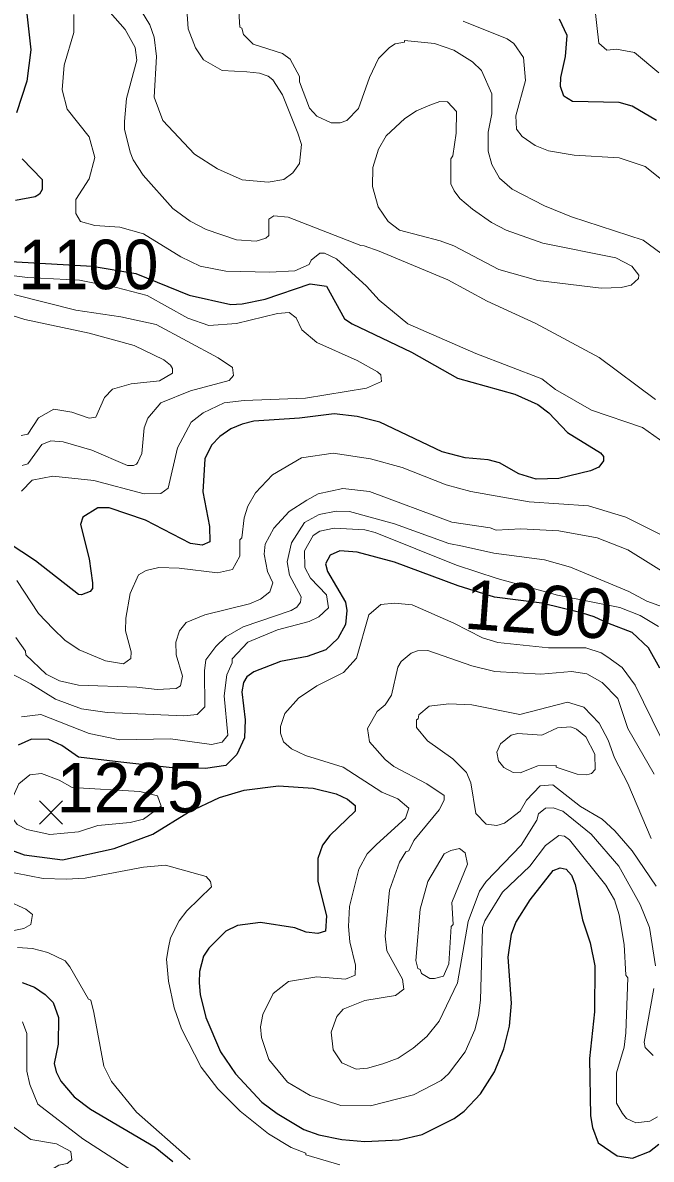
# Model space of a CAD drawing. Extents: x 423 to 448.8, y 7456.3 to 7484.
# Drawn here: x 427.555 to 428.571, y 7470.972 to 7472.809 of the extents above; entities that cross this region are included whole.
import ezdxf
from ezdxf.enums import TextEntityAlignment as Align

# ---------------------------------------------------------------- set-up
doc = ezdxf.new("R2010")
doc.units = 0
doc.header["$LTSCALE"] = 0.032
for name, color, linetype, lineweight in [('1', 7, 'Continuous', 25), ('2', 7, 'Continuous', 13), ('21', 7, 'Continuous', 25)]:
    doc.layers.add(name, color=color, linetype=linetype, lineweight=lineweight)
doc.layers.add('61', color=7, linetype='Continuous')

msp = doc.modelspace()

# ---------------------------------------------------------------- linework, layer by layer
at = {"layer": '1'}
for points in [[(427.5232, 7473.0298), (427.5743, 7473.0259), (427.5836, 7473.0236), (427.5952, 7473.0128), (427.5967, 7472.9965), (427.5936, 7472.9865), (427.5727, 7472.9525), (427.5588, 7472.9014), (427.5572, 7472.8674), (427.5681, 7472.7653), (427.5619, 7472.7143), (427.5449, 7472.6632)], [(428.5798, 7472.6508), (428.5403, 7472.674), (428.5195, 7472.6802), (428.4437, 7472.6818), (428.4297, 7472.6903), (428.4243, 7472.7057), (428.4251, 7472.7204), (428.4328, 7472.7545), (428.4351, 7472.7885), (428.4228, 7472.8148)], [(427.5542, 7472.5889), (427.5867, 7472.5557), (427.5867, 7472.5395), (427.582, 7472.5317), (427.575, 7472.5278), (427.5434, 7472.5216)], [(427.5263, 7472.4234), (427.6674, 7472.4155), (427.7379, 7472.4034), (427.8241, 7472.3685), (427.8914, 7472.3538), (427.91, 7472.3546), (427.9471, 7472.3623), (428.0198, 7472.387), (428.0461, 7472.3832), (428.0755, 7472.3306), (428.0879, 7472.3221), (428.1838, 7472.2765), (428.258, 7472.2347), (428.3508, 7472.2084), (428.388, 7472.1921), (428.4057, 7472.1782), (428.4359, 7472.1465), (428.4893, 7472.114), (428.4939, 7472.1078), (428.4939, 7472.1009), (428.4862, 7472.0908), (428.473, 7472.0846), (428.422, 7472.0723), (428.3849, 7472.0715), (428.357, 7472.08), (428.3261, 7472.0978), (428.3075, 7472.1024), (428.2704, 7472.1055), (428.2333, 7472.1156), (428.1327, 7472.1635), (428.0956, 7472.1728), (428.0585, 7472.1767), (428.0028, 7472.1697), (427.9285, 7472.1651), (427.91, 7472.1604), (427.8914, 7472.1527), (427.8736, 7472.1403), (427.8604, 7472.1264), (427.8496, 7472.104), (427.8465, 7472.0506), (427.8573, 7471.9949), (427.8574, 7471.9702), (427.845, 7471.9648), (427.8264, 7471.9671), (427.7537, 7472.005), (427.695, 7472.0251), (427.6764, 7472.0251), (427.6524, 7472.0096), (427.6485, 7471.998), (427.6625, 7471.9423), (427.6678, 7471.9037), (427.6678, 7471.8944), (427.664, 7471.8897), (427.6501, 7471.8843), (427.6455, 7471.8851), (427.5758, 7471.9392), (427.5317, 7471.9686)], [(428.5852, 7471.766), (428.5666, 7471.7985), (428.5403, 7471.8232), (428.5009, 7471.8387), (428.4789, 7471.8485), (428.4601, 7471.8546), (428.3944, 7471.8711), (428.3177, 7471.8807), (428.2588, 7471.899), (428.1559, 7471.9369), (428.0956, 7471.9531), (428.0678, 7471.9555), (428.0523, 7471.9485), (428.0445, 7471.9346), (428.0476, 7471.9222), (428.077, 7471.8727), (428.0793, 7471.8588), (428.077, 7471.8364), (428.0646, 7471.8139), (428.0453, 7471.7954), (428.0152, 7471.7845), (427.9719, 7471.7768), (427.9285, 7471.7598), (427.9177, 7471.752), (427.9123, 7471.7427), (427.9092, 7471.7273), (427.9146, 7471.6825), (427.9138, 7471.6531), (427.9014, 7471.626), (427.8837, 7471.6082), (427.8504, 7471.6036), (427.8014, 7471.6043), (427.7137, 7471.6139), (427.6452, 7471.622), (427.6185, 7471.6406), (427.5971, 7471.6503), (427.5693, 7471.6508), (427.548, 7471.6414)], [(427.5387, 7471.4713), (427.5573, 7471.4643), (427.6192, 7471.4558), (427.7027, 7471.4744), (427.7653, 7471.4976), (427.8232, 7471.5329), (427.8732, 7471.5569), (427.9131, 7471.5687), (427.9688, 7471.5757), (428.0244, 7471.5718), (428.0616, 7471.5625), (428.0801, 7471.554), (428.0925, 7471.544), (428.0925, 7471.5347), (428.0515, 7471.4952), (428.0399, 7471.4798), (428.0322, 7471.4582), (428.0322, 7471.421)], [(428.0322, 7471.421), (428.0461, 7471.3653), (428.0445, 7471.3406), (428.0322, 7471.3367), (428.0136, 7471.339), (427.9951, 7471.346), (427.9394, 7471.3545), (427.9022, 7471.3499), (427.8837, 7471.3406), (427.8558, 7471.3135), (427.8473, 7471.3004), (427.8411, 7471.2756), (427.8404, 7471.2571), (427.8419, 7471.2385), (427.8512, 7471.2014), (427.8751, 7471.1457), (427.8991, 7471.1101), (427.9416, 7471.0644), (427.9664, 7471.0459), (428.0097, 7471.0204), (428.0337, 7471.0118), (428.0709, 7471.0041), (428.108, 7471.001), (428.1637, 7471.0033), (428.2008, 7471.0119), (428.2526, 7471.0382), (428.2689, 7471.0497), (428.2952, 7471.0776), (428.3176, 7471.1132), (428.333, 7471.1503), (428.3423, 7471.1874), (428.3454, 7471.2246), (428.34, 7471.2988), (428.3454, 7471.3359), (428.3524, 7471.3545), (428.3756, 7471.3916), (428.4127, 7471.4388), (428.4242, 7471.4432), (428.4336, 7471.4411), (428.4421, 7471.431)], [(428.4421, 7471.431), (428.4483, 7471.4164), (428.4599, 7471.3592), (428.4723, 7471.322), (428.48, 7471.2849), (428.4792, 7471.2106), (428.4715, 7471.1348), (428.473, 7471.042), (428.4761, 7471.0235), (428.4854, 7470.9987), (428.5163, 7470.9778), (428.5411, 7470.974), (428.5682, 7470.9848), (428.5836, 7470.9964)], [(427.5541, 7471.2578), (427.5743, 7471.2501), (427.5913, 7471.2385), (427.6045, 7471.2253), (427.613, 7471.2014), (427.6122, 7471.1581), (427.606, 7471.1271), (427.6091, 7471.1132), (427.6168, 7471.0985), (427.6385, 7471.073), (427.6648, 7471.0529), (427.7692, 7470.9917), (427.7978, 7470.9685)]]:
    msp.add_lwpolyline(points, dxfattribs=at)
at = {"layer": '2'}
for points in [[(427.7259, 7472.8627), (427.7607, 7472.8055), (427.7677, 7472.7854), (427.7715, 7472.7545), (427.7677, 7472.6887), (427.7816, 7472.6508), (427.8326, 7472.5966), (427.8698, 7472.5727), (427.91, 7472.5549), (427.9517, 7472.551), (427.9772, 7472.5557), (427.992, 7472.5665), (428.0028, 7472.5812), (428.0059, 7472.6122), (427.9997, 7472.6307), (427.9749, 7472.6926), (427.9594, 7472.7166), (427.9517, 7472.7227), (427.9378, 7472.7274), (427.9177, 7472.7297), (427.8775, 7472.732), (427.8473, 7472.749), (427.8342, 7472.7684), (427.8225, 7472.7993), (427.8186, 7472.855)], [(427.6725, 7472.8535), (427.7205, 7472.7978), (427.7367, 7472.7691), (427.7398, 7472.7483), (427.7228, 7472.6864), (427.7197, 7472.6493), (427.7197, 7472.6369), (427.729, 7472.5998), (427.7336, 7472.5874), (427.7498, 7472.5627), (427.7978, 7472.5085), (427.8256, 7472.4884), (427.8519, 7472.4745), (427.9007, 7472.4582), (427.9324, 7472.4559), (427.9479, 7472.4606), (427.9532, 7472.4652), (427.9532, 7472.4915), (427.961, 7472.4969), (427.9842, 7472.4946), (428.1018, 7472.4489), (428.1072, 7472.4482), (428.1311, 7472.4397), (428.2426, 7472.3932), (428.306, 7472.3592), (428.3848, 7472.3229), (428.4869, 7472.2679), (428.5782, 7472.1999)], [(427.8109, 7472.4304), (427.7506, 7472.4675), (427.712, 7472.4783), (427.6718, 7472.4814), (427.6485, 7472.4876), (427.6408, 7472.5008), (427.6408, 7472.5232), (427.6625, 7472.5565), (427.6717, 7472.5913), (427.6625, 7472.6245), (427.6268, 7472.6694), (427.6191, 7472.7003), (427.6222, 7472.7406), (427.6377, 7472.7931), (427.6377, 7472.8225)], [(428.5867, 7472.4366), (428.5581, 7472.4575), (428.4421, 7472.4953), (428.3988, 7472.5131), (428.3462, 7472.5402), (428.3261, 7472.558), (428.3137, 7472.5797), (428.3075, 7472.6013), (428.3075, 7472.6323), (428.3137, 7472.6617), (428.3137, 7472.6941), (428.2967, 7472.732), (428.282, 7472.7459), (428.2518, 7472.7645), (428.2209, 7472.7753), (428.1722, 7472.78), (428.1722, 7472.7777), (428.1574, 7472.7746), (428.1482, 7472.7691), (428.1304, 7472.7514), (428.1157, 7472.7204), (428.0979, 7472.6702), (428.0793, 7472.6508), (428.0685, 7472.6469), (428.0538, 7472.6469), (428.0306, 7472.6578), (428.019, 7472.6709), (428.0028, 7472.7135), (428.0028, 7472.722), (427.9873, 7472.7498), (427.9749, 7472.7591), (427.9277, 7472.7745), (427.9123, 7472.79), (427.9092, 7472.8001), (427.9061, 7472.8016), (427.9045, 7472.8272)], [(428.5836, 7472.7281), (428.5442, 7472.7607), (428.5148, 7472.766), (428.4993, 7472.7645), (428.4862, 7472.7761), (428.4792, 7472.838)], [(428.2673, 7472.8117), (428.3385, 7472.7831), (428.3493, 7472.7753), (428.3648, 7472.7529), (428.3679, 7472.7158), (428.3524, 7472.6586), (428.3531, 7472.6369), (428.3624, 7472.6253), (428.3833, 7472.6106), (428.405, 7472.6021), (428.4468, 7472.5951), (428.5195, 7472.5905), (428.5612, 7472.5766), (428.5983, 7472.5471)], [(428.5937, 7472.1287), (428.5573, 7472.155), (428.4746, 7472.1829), (428.4166, 7472.2161), (428.3941, 7472.2332), (428.2874, 7472.2741), (428.1776, 7472.3221), (428.1312, 7472.3608), (428.1111, 7472.3832), (428.0623, 7472.4273), (428.043, 7472.4366), (428.0352, 7472.4366), (428.0213, 7472.425), (428.0183, 7472.418), (427.9951, 7472.408), (427.9548, 7472.4056), (427.8837, 7472.4072), (427.8419, 7472.4157), (427.8109, 7472.4304)], [(427.5062, 7472.4041), (427.5627, 7472.3971), (427.6468, 7472.3931), (427.7068, 7472.3811), (427.7563, 7472.3683), (427.8218, 7472.3314), (427.8558, 7472.3197), (427.9007, 7472.3228), (427.9672, 7472.3391), (427.9858, 7472.3407), (427.9974, 7472.3322), (428.0066, 7472.3128), (428.0306, 7472.2919), (428.0956, 7472.2633), (428.1288, 7472.2447), (428.1342, 7472.2401), (428.135, 7472.2293), (428.1111, 7472.2184), (428.0121, 7472.2022), (427.9131, 7472.1983), (427.8806, 7472.1944), (427.8466, 7472.1782), (427.8272, 7472.1635), (427.8055, 7472.1218), (427.7901, 7472.0568), (427.7784, 7472.0483), (427.7514, 7472.0475), (427.6702, 7472.0691), (427.6037, 7472.0761), (427.5704, 7472.0699), (427.5534, 7472.0521)], [(427.7243, 7472.0931), (427.7344, 7472.0931), (427.7389, 7472.0956), (427.7414, 7472.0985), (427.7475, 7472.1125), (427.7514, 7472.1543), (427.7576, 7472.1697), (427.7785, 7472.1944), (427.8264, 7472.2138), (427.8891, 7472.2308), (427.896, 7472.2386), (427.8945, 7472.2517), (427.8713, 7472.2672), (427.7708, 7472.3213), (427.7135, 7472.3337), (427.6408, 7472.3445), (427.4381, 7472.3956)], [(427.5526, 7472.1419), (427.5635, 7472.1442), (427.5804, 7472.1705), (427.6052, 7472.1844), (427.6346, 7472.1798), (427.6625, 7472.1697), (427.6733, 7472.1713), (427.6872, 7472.203), (427.7004, 7472.2169), (427.7305, 7472.2254), (427.7761, 7472.2301), (427.797, 7472.2424), (427.7974, 7472.2501), (427.7939, 7472.2556), (427.7831, 7472.2641), (427.7352, 7472.2873), (427.6625, 7472.3074), (427.5588, 7472.3291), (427.5294, 7472.3383)], [(427.5541, 7472.0931), (427.5635, 7472.0962), (427.5859, 7472.1272), (427.6006, 7472.1334), (427.6207, 7472.1318), (427.6671, 7472.1179), (427.7243, 7472.0931)], [(427.5456, 7471.9075), (427.5804, 7471.8542), (427.6044, 7471.8294), (427.623, 7471.8108), (427.6462, 7471.7954), (427.6888, 7471.7776), (427.7181, 7471.7729), (427.7297, 7471.7815), (427.7305, 7471.7923), (427.7212, 7471.8263), (427.722, 7471.8464), (427.7289, 7471.8867), (427.7421, 7471.9168), (427.7545, 7471.9238), (427.7754, 7471.9284), (427.8079, 7471.9276), (427.8698, 7471.9199), (427.8945, 7471.9253), (427.9061, 7471.947), (427.9061, 7471.9733), (427.9092, 7471.9764), (427.9131, 7472.0089), (427.9193, 7472.0274), (427.9316, 7472.0491), (427.9587, 7472.0785), (428.0059, 7472.1055), (428.0569, 7472.1132), (428.1173, 7472.104), (428.1683, 7472.09), (428.2395, 7472.0622), (428.2797, 7472.0514), (428.3741, 7472.0344), (428.47, 7472.0282), (428.5303, 7472.0096), (428.6045, 7471.9725)], [(428.6076, 7471.9106), (428.5334, 7471.957), (428.4839, 7471.9764), (428.422, 7471.9879), (428.3601, 7471.991), (428.3206, 7471.9887), (428.3106, 7471.9926), (428.2488, 7472.0019), (428.1157, 7472.0514), (428.0724, 7472.056), (428.0329, 7472.0475)], [(428.0329, 7472.0475), (428.0144, 7472.0374), (427.9857, 7472.0189), (427.961, 7471.9918), (427.9471, 7471.9663), (427.9455, 7471.9501), (427.9509, 7471.9222), (427.9595, 7471.9036), (427.9548, 7471.889), (427.9394, 7471.8774), (427.9216, 7471.8696), (427.8496, 7471.8518), (427.8195, 7471.8395), (427.8086, 7471.8263), (427.8024, 7471.8078), (427.8032, 7471.7876), (427.8133, 7471.7528), (427.8102, 7471.7373), (427.8032, 7471.7327), (427.7723, 7471.7312), (427.7398, 7471.735), (427.6455, 7471.7381), (427.6145, 7471.7451), (427.5929, 7471.7559), (427.5603, 7471.7876), (427.5596, 7471.793), (427.5441, 7471.8155)], [(428.6385, 7471.8472), (428.5643, 7471.8743), (428.5349, 7471.8897), (428.4406, 7471.9292), (428.3988, 7471.9408), (428.3168, 7471.9516), (428.2658, 7471.9632), (428.2441, 7471.9671), (428.1559, 7471.9988), (428.0832, 7472.0189), (428.0616, 7472.0197), (428.0345, 7472.0142), (428.0105, 7472.0011), (427.9896, 7471.9686), (427.9827, 7471.9377), (427.9865, 7471.916), (428.0051, 7471.8812), (428.0043, 7471.8727), (427.9981, 7471.8642), (427.9889, 7471.8588), (427.9115, 7471.8325), (427.8837, 7471.8162), (427.8674, 7471.8008), (427.8512, 7471.7791), (427.8488, 7471.7614), (427.8496, 7471.7033), (427.8372, 7471.691), (427.8156, 7471.6886), (427.6919, 7471.694), (427.6501, 7471.7002), (427.6083, 7471.7157), (427.5681, 7471.7404), (427.5124, 7471.7698)], [(428.5828, 7471.8333), (428.5535, 7471.851), (428.5204, 7471.8637), (428.4198, 7471.884), (428.3222, 7471.9106), (428.2565, 7471.9323), (428.125, 7471.9848), (428.108, 7471.9895), (428.0585, 7471.9918), (428.0352, 7471.9872), (428.0244, 7471.9802), (428.0105, 7471.9555)], [(428.0105, 7471.9555), (428.0113, 7471.9284), (428.0206, 7471.9114), (428.0461, 7471.8843), (428.0492, 7471.8634), (428.0337, 7471.8487), (428.0183, 7471.841), (427.9672, 7471.8279), (427.9192, 7471.8078), (427.8937, 7471.7807), (427.8937, 7471.7745), (427.8852, 7471.7552), (427.8806, 7471.7211), (427.8868, 7471.6577), (427.8775, 7471.6461), (427.8605, 7471.6422), (427.794, 7471.6515), (427.712, 7471.65), (427.6625, 7471.66), (427.5843, 7471.6909), (427.5534, 7471.6871)], [(428.5813, 7471.0404), (428.569, 7471.0335), (428.5465, 7471.0312), (428.531, 7471.0381), (428.5249, 7471.0459), (428.5148, 7471.0629), (428.5148, 7471.1116), (428.5272, 7471.1534), (428.5303, 7471.1766), (428.5334, 7471.2655), (428.5303, 7471.2694), (428.5272, 7471.3189), (428.5194, 7471.3669), (428.5117, 7471.3916), (428.4978, 7471.4148), (428.439, 7471.4883), (428.4312, 7471.4945), (428.422, 7471.4953), (428.4003, 7471.479), (428.3748, 7471.4458), (428.3307, 7471.404), (428.3021, 7471.3576), (428.2982, 7471.3468), (428.2952, 7471.2292), (428.2921, 7471.2045), (428.2859, 7471.1813), (428.2704, 7471.1457), (428.2433, 7471.1101), (428.2317, 7471.0993), (428.1869, 7471.0761), (428.1173, 7471.0583), (428.0693, 7471.059), (428.0198, 7471.0753), (427.9834, 7471.0969), (427.9532, 7471.1333), (427.9409, 7471.1689), (427.9394, 7471.1859), (427.9432, 7471.206), (427.9602, 7471.24), (427.985, 7471.2593), (428.0306, 7471.2671), (428.077, 7471.2632), (428.0925, 7471.2694), (428.0933, 7471.2856), (428.084, 7471.3236), (428.0817, 7471.3483), (428.0832, 7471.3808), (428.0987, 7471.4411), (428.1118, 7471.4659), (428.1273, 7471.4806), (428.1737, 7471.5231), (428.1791, 7471.5393), (428.1613, 7471.5548), (428.1358, 7471.5656), (428.0732, 7471.6059), (428.0121, 7471.6244), (427.9896, 7471.6352), (427.9765, 7471.6468), (427.9718, 7471.6608), (427.9718, 7471.6716), (427.9788, 7471.6925), (428.0012, 7471.7172), (428.0306, 7471.7373), (428.0739, 7471.759), (428.0948, 7471.7822), (428.1149, 7471.8518), (428.1343, 7471.8688), (428.1559, 7471.8711), (428.1845, 7471.868), (428.2518, 7471.8387), (428.2983, 7471.8147), (428.323, 7471.807), (428.405, 7471.7984), (428.4653, 7471.7985), (428.4901, 7471.7907), (428.5009, 7471.7837), (428.5241, 7471.7667), (428.545, 7471.7381), (428.586, 7471.6546)], [(428.5782, 7471.2849), (428.5682, 7471.3468), (428.5535, 7471.3839), (428.5187, 7471.4458), (428.4738, 7471.4976), (428.4281, 7471.5347), (428.4127, 7471.5401), (428.4004, 7471.5393), (428.3887, 7471.5301), (428.3864, 7471.52), (428.3609, 7471.4798), (428.3044, 7471.421), (428.2936, 7471.4056), (428.275, 7471.3561), (428.258, 7471.2571), (428.2286, 7471.1952), (428.2085, 7471.1704), (428.1861, 7471.1518), (428.1621, 7471.1356), (428.1374, 7471.1263), (428.1126, 7471.1194), (428.094, 7471.1178), (428.0708, 7471.1279), (428.0569, 7471.1488), (428.0538, 7471.1774), (428.0631, 7471.2029), (428.0732, 7471.2145), (428.108, 7471.2284), (428.1575, 7471.2369), (428.1714, 7471.247), (428.1691, 7471.2632), (428.1436, 7471.3089), (428.1412, 7471.3329), (428.1482, 7471.4071), (428.1644, 7471.452), (428.1745, 7471.4689), (428.1791, 7471.4705), (428.1876, 7471.4875), (428.2286, 7471.537), (428.2364, 7471.5525), (428.2364, 7471.5602), (428.2085, 7471.5788), (428.1551, 7471.6067), (428.1412, 7471.6182), (428.1157, 7471.6469), (428.1126, 7471.6685), (428.1281, 7471.6956), (428.1412, 7471.7064), (428.1513, 7471.7219), (428.1613, 7471.7675), (428.1668, 7471.7768), (428.183, 7471.7899), (428.1931, 7471.7938), (428.21, 7471.7946), (428.2812, 7471.7698), (428.3184, 7471.7605), (428.3926, 7471.7559), (428.4421, 7471.7606), (428.4669, 7471.7567), (428.4916, 7471.7428), (428.5171, 7471.7165), (428.5333, 7471.6685), (428.5759, 7471.5943)], [(428.579, 7471.4133), (428.5403, 7471.4705), (428.5125, 7471.503), (428.4916, 7471.5216), (428.4568, 7471.5424), (428.4119, 7471.5773), (428.3918, 7471.5757), (428.3694, 7471.5525), (428.3593, 7471.5347), (428.3338, 7471.5154), (428.3215, 7471.5115), (428.3044, 7471.5138), (428.2874, 7471.5309), (428.2797, 7471.5804), (428.2727, 7471.5973), (428.2503, 7471.619), (428.2093, 7471.6484), (428.1915, 7471.6701), (428.1915, 7471.6825), (428.1946, 7471.684), (428.1954, 7471.6902), (428.2124, 7471.7041), (428.2441, 7471.708), (428.2812, 7471.7064), (428.3586, 7471.691), (428.4359, 7471.711), (428.4622, 7471.7025), (428.487, 7471.677), (428.5016, 7471.6492), (428.5117, 7471.6206), (428.5333, 7471.5796), (428.5713, 7471.4906)], [(427.5217, 7471.4388), (427.5882, 7471.4256), (427.6253, 7471.4249), (427.6563, 7471.4264), (427.7506, 7471.4442), (427.7862, 7471.4473), (427.8519, 7471.4288), (427.8589, 7471.421), (427.8605, 7471.4125), (427.8202, 7471.3738), (427.8078, 7471.3576), (427.794, 7471.3298), (427.7909, 7471.3143), (427.7878, 7471.2957), (427.7909, 7471.2601), (427.8001, 7471.2168), (427.8117, 7471.1828), (427.8434, 7471.1209), (427.8705, 7471.0861), (427.9069, 7471.0497), (427.9525, 7471.0134), (427.9889, 7470.991), (428.0128, 7470.9817), (428.0128, 7470.9794), (428.0677, 7470.9631)], [(427.5294, 7471.3901), (427.5604, 7471.3762), (427.5712, 7471.3676), (427.5681, 7471.3514), (427.5572, 7471.3452), (427.5155, 7471.3367)], [(427.8256, 7470.9716), (427.739, 7471.0482), (427.6988, 7471.0977), (427.6864, 7471.1225), (427.6702, 7471.2091), (427.6655, 7471.2292), (427.6617, 7471.2308), (427.6315, 7471.2833), (427.6237, 7471.2926), (427.596, 7471.3065), (427.5712, 7471.3127), (427.5465, 7471.3143)], [(428.5744, 7471.1395), (428.5612, 7471.1526), (428.5597, 7471.1611), (428.5751, 7471.2478)], [(427.7584, 7470.9368), (427.6524, 7471.0049), (427.5797, 7471.0613), (427.5665, 7471.0931), (427.5619, 7471.1147), (427.5619, 7471.1751), (427.5549, 7471.1944)]]:
    msp.add_lwpolyline(points, dxfattribs=at)
for points in [[(428.2526, 7472.5371), (428.2472, 7472.5487), (428.2472, 7472.589), (428.2503, 7472.5936), (428.2557, 7472.6307), (428.2565, 7472.6655), (428.2418, 7472.681), (428.2294, 7472.6818), (428.2132, 7472.6756), (428.1915, 7472.6663), (428.1729, 7472.6539), (428.1428, 7472.6261), (428.1304, 7472.6044), (428.1211, 7472.575), (428.1204, 7472.5441), (428.1296, 7472.5116), (428.1459, 7472.4876), (428.1644, 7472.4737), (428.2302, 7472.4567), (428.2518, 7472.4482), (428.3246, 7472.4103), (428.388, 7472.3925), (428.4901, 7472.3801), (428.5226, 7472.3809), (428.5388, 7472.3847), (428.5504, 7472.3956), (428.5511, 7472.401), (428.5396, 7472.4157), (428.514, 7472.4288), (428.3957, 7472.4528), (428.3369, 7472.4737), (428.3129, 7472.4861), (428.282, 7472.5077), (428.2619, 7472.5247)], [(428.388, 7471.6081), (428.4173, 7471.6082), (428.4173, 7471.6059), (428.4514, 7471.5943), (428.4669, 7471.5935), (428.4746, 7471.5958), (428.4808, 7471.602), (428.48, 7471.6268), (428.4653, 7471.6546), (428.4506, 7471.667), (428.4413, 7471.6708), (428.4197, 7471.6693), (428.3942, 7471.6577), (428.3555, 7471.66), (428.3447, 7471.6577), (428.3276, 7471.6437), (428.3215, 7471.6299), (428.3245, 7471.6159), (428.333, 7471.6051), (428.3478, 7471.5974), (428.3593, 7471.5966)], [(427.6455, 7471.5014), (427.6764, 7471.5115), (427.729, 7471.5161), (427.7506, 7471.5216), (427.7791, 7471.5427), (427.7728, 7471.5595), (427.7446, 7471.5667), (427.635, 7471.5727), (427.614, 7471.5847), (427.5855, 7471.5953), (427.5666, 7471.5935), (427.5488, 7471.5788), (427.5372, 7471.5525), (427.5341, 7471.5401), (427.5356, 7471.5278), (427.5464, 7471.5131), (427.5619, 7471.5053), (427.599, 7471.4968)], [(428.21, 7471.421), (428.2364, 7471.4658), (428.2472, 7471.4713), (428.2611, 7471.4744), (428.2704, 7471.4674), (428.2742, 7471.4489), (428.2487, 7471.387), (428.2511, 7471.3514), (428.2479, 7471.3483), (428.2441, 7471.2879), (428.2356, 7471.2679), (428.2209, 7471.264), (428.2131, 7471.264), (428.2, 7471.2725), (428.1977, 7471.2787), (428.1938, 7471.2803), (428.1907, 7471.2934), (428.1977, 7471.3762)], [(427.6137, 7470.9623), (427.6269, 7470.9654), (427.6346, 7470.9709), (427.633, 7470.9848), (427.6099, 7470.9971), (427.5681, 7471.0041), (427.5217, 7471.0374), (427.4923, 7471.0358), (427.4783, 7471.0289), (427.4776, 7471.0242), (427.4699, 7471.0173), (427.4668, 7470.9894), (427.4714, 7470.977), (427.4946, 7470.9515), (427.5279, 7470.926), (427.5657, 7470.8765), (427.5859, 7470.8602), (427.599, 7470.8549), (427.6129, 7470.8587), (427.623, 7470.8726), (427.6245, 7470.8943), (427.6036, 7470.9353), (427.6013, 7470.9477), (427.6021, 7470.9554)]]:
    msp.add_lwpolyline(points, close=True, dxfattribs=at)
at = {"layer": '21'}
for p, q in [((427.582, 7471.5514), (427.6195, 7471.5139)), ((427.6195, 7471.5514), (427.582, 7471.5139))]:
    msp.add_line(p, q, dxfattribs=at)

# ---------------------------------------------------------------- texts
at = {"layer": '61', "width": 0.95}
msp.add_text('1100', height=0.08, dxfattribs=at).set_placement((427.6614, 7472.3783), align=Align.CENTER)
at = {"layer": '61'}
msp.add_text('1200', height=0.08, rotation=355.825, dxfattribs=at).set_placement((428.3862, 7471.8212), align=Align.CENTER)
msp.add_text('1225', height=0.08, dxfattribs=at).set_placement((427.7292, 7471.5327), align=Align.CENTER)

doc.saveas('drawing.dxf')
